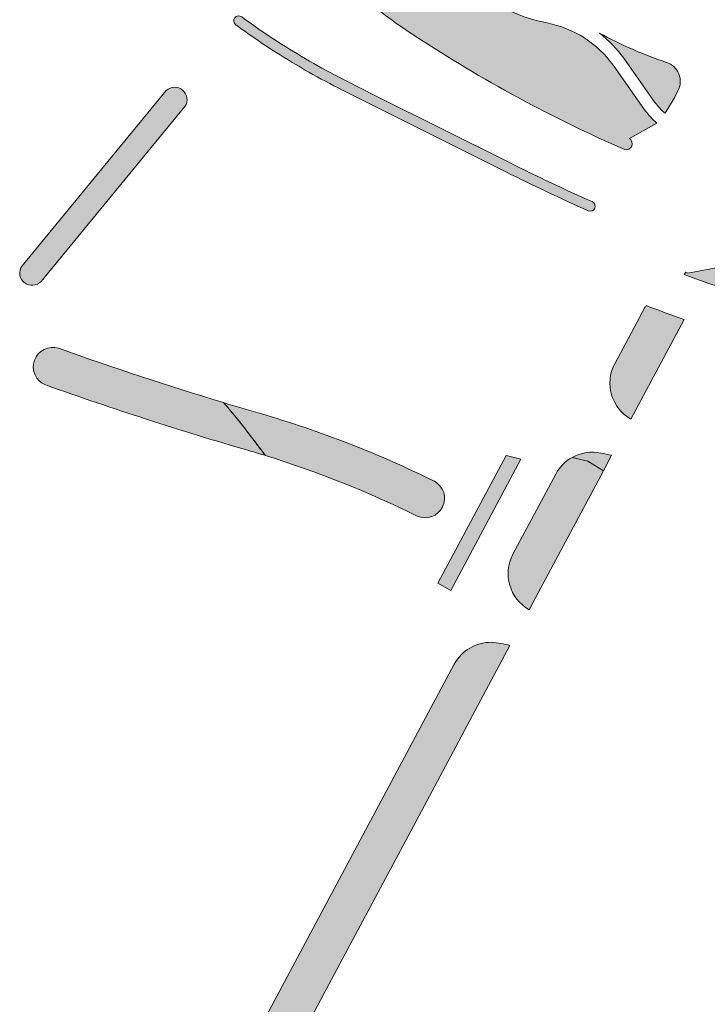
# Model space of a CAD drawing. Header units: metres. Extents: x 0 to 168310, y 0 to 462960.
# Tile 556 of 594: x 167717 to 167814, y 462579 to 462718. Entities that reach past the tile are written whole.
import ezdxf

# ---------------------------------------------------------------- set-up
doc = ezdxf.new("R2010")
doc.units = ezdxf.units.M
doc.header["$LTSCALE"] = 0.2
for name, color, linetype, lineweight in [('B_WE_GR_GRAS_BRM_RVA kruidenmengsel 2_B102-A', 141, 'Continuous', 18), ('B_WE_GR_GRAS_BRM_RVA kruidenmengsel 2_B102-G', 141, 'Continuous', 18), ('B_WE_GR_GRAS_BRM_RVA kruidenmengsel Barneveld_B116-A', 83, 'Continuous', 18), ('B_WE_GR_GRAS_BRM_RVA kruidenmengsel Barneveld_B116-G', 83, 'Continuous', 18), ('B_WE_GR_GRAS_BRM_RVA margrietmengsel-A', 201, 'Continuous', 18), ('B_WE_GR_GRAS_BRM_RVA margrietmengsel-G', 201, 'Continuous', 18)]:
    doc.layers.add(name, color=color, linetype=linetype, lineweight=lineweight)

msp = doc.modelspace()

# ---------------------------------------------------------------- hatches: boundary and pattern name
at = {"layer": 'B_WE_GR_GRAS_BRM_RVA kruidenmengsel 2_B102-A', "transparency": 33554687}
h = msp.add_hatch(color=256, dxfattribs=at)
h.dxf.hatch_style = 1
edge = h.paths.add_edge_path()
edge.add_line((167745.8473198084, 462664.1945627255), (167745.8572794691, 462664.1825546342))
edge.add_line((167745.8572794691, 462664.1825546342), (167745.8795759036, 462664.1558514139))
edge.add_line((167745.8795759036, 462664.1558514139), (167745.9020323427, 462664.129068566))
edge.add_line((167745.9020323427, 462664.129068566), (167745.9246544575, 462664.1021944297))
edge.add_line((167745.9246544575, 462664.1021944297), (167745.9474479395, 462664.0752175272))
edge.add_line((167745.9474479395, 462664.0752175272), (167745.9704184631, 462664.0481264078))
edge.add_line((167745.9704184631, 462664.0481264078), (167745.9935717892, 462664.0209093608))
edge.add_line((167745.9935717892, 462664.0209093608), (167746.0169135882, 462663.9935551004))
edge.add_line((167746.0169135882, 462663.9935551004), (167746.0404495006, 462663.9660518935))
edge.add_line((167746.0404495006, 462663.9660518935), (167746.0641853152, 462663.9383883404))
edge.add_line((167746.0641853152, 462663.9383883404), (167746.0881266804, 462663.9105527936))
edge.add_line((167746.0881266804, 462663.9105527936), (167746.11227922, 462663.8825339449))
edge.add_line((167746.11227922, 462663.8825339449), (167746.1366487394, 462663.8543200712))
edge.add_line((167746.1366487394, 462663.8543200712), (167746.1612408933, 462663.8258997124))
edge.add_line((167746.1612408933, 462663.8258997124), (167746.1860613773, 462663.7972613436))
edge.add_line((167746.1860613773, 462663.7972613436), (167746.2111158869, 462663.7683934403))
edge.add_line((167746.2111158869, 462663.7683934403), (167746.2364101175, 462663.7392844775))
edge.add_line((167746.2364101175, 462663.7392844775), (167746.2619497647, 462663.7099229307))
edge.add_line((167746.2619497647, 462663.7099229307), (167746.287740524, 462663.680297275))
edge.add_line((167746.287740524, 462663.680297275), (167746.3137880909, 462663.6503959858))
edge.add_line((167746.3137880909, 462663.6503959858), (167746.3400981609, 462663.6202075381))
edge.add_line((167746.3400981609, 462663.6202075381), (167746.3666764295, 462663.5897204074))
edge.add_line((167746.3666764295, 462663.5897204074), (167746.3935285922, 462663.5589230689))
edge.add_line((167746.3935285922, 462663.5589230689), (167746.4206603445, 462663.5278039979))
edge.add_line((167746.4206603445, 462663.5278039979), (167746.4480773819, 462663.4963516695))
edge.add_line((167746.4480773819, 462663.4963516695), (167746.4757853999, 462663.4645545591))
edge.add_line((167746.4757853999, 462663.4645545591), (167746.5037900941, 462663.4324011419))
edge.add_line((167746.5037900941, 462663.4324011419), (167746.5320971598, 462663.3998798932))
edge.add_line((167746.5320971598, 462663.3998798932), (167746.5607122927, 462663.3669792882))
edge.add_line((167746.5607122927, 462663.3669792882), (167746.6050891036, 462663.3159102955))
edge.add_line((167746.6050891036, 462663.3159102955), (167746.6640569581, 462663.2479012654))
edge.add_line((167746.6640569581, 462663.2479012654), (167746.7244180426, 462663.1781003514))
edge.add_line((167746.7244180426, 462663.1781003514), (167746.7861958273, 462663.1064406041))
edge.add_line((167746.7861958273, 462663.1064406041), (167746.8494183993, 462663.0328500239))
edge.add_line((167746.8494183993, 462663.0328500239), (167746.9141305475, 462662.9572370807))
edge.add_line((167746.9141305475, 462662.9572370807), (167746.9779169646, 462662.8823967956))
edge.add_line((167746.9779169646, 462662.8823967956), (167747.0309727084, 462662.8199068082))
edge.add_line((167747.0309727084, 462662.8199068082), (167747.0825908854, 462662.7588994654))
edge.add_line((167747.0825908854, 462662.7588994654), (167747.1351236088, 462662.6965882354))
edge.add_line((167747.1351236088, 462662.6965882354), (167747.1885947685, 462662.6329286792))
edge.add_line((167747.1885947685, 462662.6329286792), (167747.2430220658, 462662.567883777))
edge.add_line((167747.2430220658, 462662.567883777), (167747.2984318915, 462662.5014058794))
edge.add_line((167747.2984318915, 462662.5014058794), (167747.3548302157, 462662.4334720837))
edge.add_line((167747.3548302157, 462662.4334720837), (167747.4122436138, 462662.3640346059))
edge.add_line((167747.4122436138, 462662.3640346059), (167747.4706862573, 462662.293060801))
edge.add_line((167747.4706862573, 462662.293060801), (167747.5301884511, 462662.2204981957))
edge.add_line((167747.5301884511, 462662.2204981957), (167747.5907628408, 462662.1463158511))
edge.add_line((167747.5907628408, 462662.1463158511), (167747.6420161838, 462662.0832808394))
edge.add_line((167747.6420161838, 462662.0832808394), (167747.6836176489, 462662.0319701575))
edge.add_line((167747.6836176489, 462662.0319701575), (167747.7257161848, 462661.9798974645))
edge.add_line((167747.7257161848, 462661.9798974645), (167747.7683244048, 462661.9270424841))
edge.add_line((167747.7683244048, 462661.9270424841), (167747.811433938, 462661.8734112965))
edge.add_line((167747.811433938, 462661.8734112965), (167747.8550622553, 462661.8189776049))
edge.add_line((167747.8550622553, 462661.8189776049), (167747.8992039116, 462661.7637440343))
edge.add_line((167747.8992039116, 462661.7637440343), (167747.9438845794, 462661.7076737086))
edge.add_line((167747.9438845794, 462661.7076737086), (167747.9890835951, 462661.6507884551))
edge.add_line((167747.9890835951, 462661.6507884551), (167748.0348274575, 462661.5930505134))
edge.add_line((167748.0348274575, 462661.5930505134), (167748.0811173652, 462661.5344538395))
edge.add_line((167748.0811173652, 462661.5344538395), (167748.1279457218, 462661.4750039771))
edge.add_line((167748.1279457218, 462661.4750039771), (167748.1753347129, 462661.4146683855))
edge.add_line((167748.1753347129, 462661.4146683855), (167748.2232727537, 462661.3534575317))
edge.add_line((167748.2232727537, 462661.3534575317), (167748.2716316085, 462661.2915317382))
edge.add_line((167748.2716316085, 462661.2915317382), (167748.3207076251, 462661.2285128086))
edge.add_line((167748.3207076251, 462661.2285128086), (167748.3703360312, 462661.1646170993))
edge.add_line((167748.3703360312, 462661.1646170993), (167748.4205183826, 462661.0998478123))
edge.add_line((167748.4205183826, 462661.0998478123), (167748.4712520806, 462661.0342132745))
edge.add_line((167748.4712520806, 462661.0342132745), (167748.5225160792, 462660.9677458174))
edge.add_line((167748.5225160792, 462660.9677458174), (167748.5614719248, 462660.9171315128))
edge.add_line((167748.5614719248, 462660.9171315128), (167748.587502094, 462660.8832774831))
edge.add_line((167748.587502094, 462660.8832774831), (167748.6136627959, 462660.8492207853))
edge.add_line((167748.6136627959, 462660.8492207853), (167748.639953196, 462660.8149631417))
edge.add_line((167748.639953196, 462660.8149631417), (167748.6663724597, 462660.7805062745))
edge.add_line((167748.6663724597, 462660.7805062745), (167748.6929197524, 462660.7458519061))
edge.add_line((167748.6929197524, 462660.7458519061), (167748.7195942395, 462660.7110017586))
edge.add_line((167748.7195942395, 462660.7110017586), (167748.7463950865, 462660.6759575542))
edge.add_line((167748.7463950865, 462660.6759575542), (167748.7733214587, 462660.6407210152))
edge.add_line((167748.7733214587, 462660.6407210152), (167748.8003725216, 462660.605293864))
edge.add_line((167748.8003725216, 462660.605293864), (167748.8275474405, 462660.5696778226))
edge.add_line((167748.8275474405, 462660.5696778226), (167748.8548453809, 462660.5338746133))
edge.add_line((167748.8548453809, 462660.5338746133), (167748.8822655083, 462660.4978859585))
edge.add_line((167748.8822655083, 462660.4978859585), (167748.9098069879, 462660.4617135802))
edge.add_line((167748.9098069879, 462660.4617135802), (167748.9374689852, 462660.4253592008))
edge.add_line((167748.9374689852, 462660.4253592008), (167748.9652506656, 462660.3888245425))
edge.add_line((167748.9652506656, 462660.3888245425), (167748.9931511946, 462660.3521113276))
edge.add_line((167748.9931511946, 462660.3521113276), (167749.0211697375, 462660.3152212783))
edge.add_line((167749.0211697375, 462660.3152212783), (167749.0493054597, 462660.2781561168))
edge.add_line((167749.0493054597, 462660.2781561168), (167749.0775575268, 462660.2409175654))
edge.add_line((167749.0775575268, 462660.2409175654), (167749.105925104, 462660.2035073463))
edge.add_line((167749.105925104, 462660.2035073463), (167749.1344073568, 462660.1659271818))
edge.add_line((167749.1344073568, 462660.1659271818), (167749.1630034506, 462660.1281787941))
edge.add_line((167749.1630034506, 462660.1281787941), (167749.1917125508, 462660.0902639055))
edge.add_line((167749.1917125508, 462660.0902639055), (167749.2205338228, 462660.0521842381))
edge.add_line((167749.2205338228, 462660.0521842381), (167749.2494664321, 462660.0139415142))
edge.add_line((167749.2494664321, 462660.0139415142), (167749.2785095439, 462659.9755374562))
edge.add_line((167749.2785095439, 462659.9755374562), (167749.3076623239, 462659.9369737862))
edge.add_line((167749.3076623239, 462659.9369737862), (167749.3369239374, 462659.8982522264))
edge.add_line((167749.3369239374, 462659.8982522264), (167749.3662935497, 462659.8593744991))
edge.add_line((167749.3662935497, 462659.8593744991), (167749.3957703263, 462659.8203423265))
edge.add_line((167749.3957703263, 462659.8203423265), (167749.4253534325, 462659.781157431))
edge.add_line((167749.4253534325, 462659.781157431), (167749.455042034, 462659.7418215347))
edge.add_line((167749.455042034, 462659.7418215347), (167749.4848352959, 462659.7023363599))
edge.add_line((167749.4848352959, 462659.7023363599), (167749.5147323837, 462659.6627036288))
edge.add_line((167749.5147323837, 462659.6627036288), (167749.5447324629, 462659.6229250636))
edge.add_line((167749.5447324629, 462659.6229250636), (167749.5748346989, 462659.5830023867))
edge.add_line((167749.5748346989, 462659.5830023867), (167749.605038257, 462659.5429373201))
edge.add_line((167749.605038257, 462659.5429373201), (167749.6353423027, 462659.5027315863))
edge.add_line((167749.6353423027, 462659.5027315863), (167749.6962485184, 462659.4219050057))
edge.add_line((167749.6962485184, 462659.4219050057), (167749.7575466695, 462659.3405364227))
edge.add_line((167749.7575466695, 462659.3405364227), (167749.819230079, 462659.2586396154))
edge.add_line((167749.819230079, 462659.2586396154), (167749.8812920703, 462659.1762283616))
edge.add_line((167749.8812920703, 462659.1762283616), (167749.9437259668, 462659.0933164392))
edge.add_line((167749.9437259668, 462659.0933164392), (167750.0065250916, 462659.0099176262))
edge.add_line((167750.0065250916, 462659.0099176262), (167750.0696827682, 462658.9260457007))
edge.add_line((167750.0696827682, 462658.9260457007), (167750.1331923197, 462658.8417144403))
edge.add_line((167750.1331923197, 462658.8417144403), (167750.1970470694, 462658.7569376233))
edge.add_line((167750.1970470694, 462658.7569376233), (167750.2612403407, 462658.6717290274))
edge.add_line((167750.2612403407, 462658.6717290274), (167750.3257654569, 462658.5861024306))
edge.add_line((167750.3257654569, 462658.5861024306), (167750.3906157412, 462658.5000716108))
edge.add_line((167750.3906157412, 462658.5000716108), (167750.4557845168, 462658.4136503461))
edge.add_line((167750.4557845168, 462658.4136503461), (167750.5212651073, 462658.3268524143))
edge.add_line((167750.5212651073, 462658.3268524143), (167750.5870508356, 462658.2396915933))
edge.add_line((167750.5870508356, 462658.2396915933), (167750.6531350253, 462658.1521816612))
edge.add_line((167750.6531350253, 462658.1521816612), (167750.7195109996, 462658.0643363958))
edge.add_line((167750.7195109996, 462658.0643363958), (167750.7861720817, 462657.9761695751))
edge.add_line((167750.7861720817, 462657.9761695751), (167750.8531115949, 462657.887694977))
edge.add_line((167750.8531115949, 462657.887694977), (167750.9203228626, 462657.7989263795))
edge.add_line((167750.9203228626, 462657.7989263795), (167750.987799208, 462657.7098775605))
edge.add_line((167750.987799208, 462657.7098775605), (167751.0555339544, 462657.6205622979))
edge.add_line((167751.0555339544, 462657.6205622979), (167751.1235204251, 462657.5309943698))
edge.add_line((167751.1235204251, 462657.5309943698), (167751.1917519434, 462657.4411875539))
edge.add_line((167751.1917519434, 462657.4411875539), (167751.2602218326, 462657.3511556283))
edge.add_line((167751.2602218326, 462657.3511556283), (167751.328923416, 462657.260912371))
edge.add_line((167751.328923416, 462657.260912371), (167751.3978500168, 462657.1704715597))
edge.add_line((167751.3978500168, 462657.1704715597), (167751.4669949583, 462657.0798469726))
edge.add_line((167751.4669949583, 462657.0798469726), (167751.5363515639, 462656.9890523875))
edge.add_line((167751.5363515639, 462656.9890523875), (167751.6059131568, 462656.8981015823))
edge.add_line((167751.6059131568, 462656.8981015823), (167751.6756730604, 462656.8070083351))
edge.add_line((167751.6756730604, 462656.8070083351), (167751.7456245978, 462656.7157864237))
edge.add_line((167751.7456245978, 462656.7157864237), (167751.7618546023, 462656.6946505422))
edge.add_arc((167709.109940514, 462518.5281776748), 144.6000000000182, 63.66624273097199, 72.844571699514, ccw=False)
edge.add_arc((167774.3863798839, 462650.6304863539), 2.751753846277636, 245.7092722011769, 421.6178072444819)
edge.add_arc((167709.1099407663, 462518.5281776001), 150.0999999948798, 63.66614378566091, 73.77083388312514)
edge.add_arc((167892.7282366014, 463149.3477408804), 506.8999999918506, 253.15622613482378, 253.7708338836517, ccw=False)
at = {"layer": 'B_WE_GR_GRAS_BRM_RVA kruidenmengsel Barneveld_B116-A', "transparency": 33554687}
h = msp.add_hatch(color=256, dxfattribs=at)
h.dxf.hatch_style = 1
edge = h.paths.add_edge_path()
edge.add_arc((167718.721916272, 462682.5721079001), 1.75279149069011, 143.9441595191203, 317.4805739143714, ccw=False)
edge.add_line((167717.3048829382, 462683.6037544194), (167737.7153476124, 462708.4440736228))
edge.add_arc((167738.895226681, 462707.130709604), 1.765513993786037, -33.03318669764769, 131.935385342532, ccw=False)
edge.add_line((167740.3753541, 462706.1682842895), (167720.0138081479, 462681.3875010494))
h = msp.add_hatch(color=256, dxfattribs=at)
h.dxf.hatch_style = 1
edge = h.paths.add_edge_path()
edge.add_arc((167808.0432579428, 462676.4186859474), 2.800000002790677, 146.9244593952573, 151.9148606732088)
edge.add_line((167805.5729607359, 462677.7368785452), (167805.5288482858, 462677.7604176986))
edge.add_line((167805.5288482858, 462677.7604176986), (167801.2338588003, 462669.7115934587))
edge.add_arc((167806.39501546, 462666.9575124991), 5.849999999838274, 151.9148606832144, 240.641516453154)
edge.add_line((167803.5269222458, 462661.858832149), (167811.0504553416, 462675.957957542))
edge.add_arc((167900.6604017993, 462925.3685787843), 265.0200001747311, 249.0026087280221, 250.2373064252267, ccw=False)
h = msp.add_hatch(color=256, dxfattribs=at)
h.dxf.hatch_style = 1
edge = h.paths.add_edge_path()
edge.add_arc((167721.6423897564, 462669.2719504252), 2.751753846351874, 72.42035111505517, 248.3288561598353)
edge.add_arc((167892.7282374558, 463149.3477405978), 512.4000000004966, 250.3742851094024, 253.7701289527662)
edge.add_arc((167715.6942911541, 462540.4874486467), 121.6757284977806, 72.75707474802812, 73.86082205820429, ccw=False)
edge.add_line((167751.7618546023, 462656.6946505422), (167748.8781380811, 462660.5010608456))
edge.add_arc((167701.7185667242, 462624.8930695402), 59.09275941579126, 37.05475062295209, 41.68856791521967)
edge.add_arc((167894.8686519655, 463155.8445694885), 513.7383444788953, 250.3928004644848, 253.13770739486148, ccw=False)
h = msp.add_hatch(color=256, dxfattribs=at)
h.dxf.hatch_style = 1
h.paths.add_polyline_path([(167787.9540147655, 462656.1891676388), (167785.8419338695, 462656.691774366), (167776.1952738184, 462638.6139021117), (167778.0272656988, 462637.5864076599)])
h = msp.add_hatch(color=256, dxfattribs=at)
h.dxf.hatch_style = 1
edge = h.paths.add_edge_path()
edge.add_line((167799.62912426, 462654.5543460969), (167797.4038876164, 462655.9140193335))
edge.add_line((167797.4038876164, 462655.9140193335), (167795.2075543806, 462656.4366753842))
edge.add_arc((167798.0535868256, 462651.3256481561), 5.850000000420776, 119.1108786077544, 151.9148606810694)
edge.add_line((167792.8924301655, 462654.0797291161), (167786.8222184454, 462642.7041326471))
edge.add_arc((167791.9833751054, 462639.9500516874), 5.850000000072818, 151.9148606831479, 240.6415163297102)
edge.add_line((167789.1152818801, 462634.8513713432), (167790.3848791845, 462637.2306008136))
edge.add_line((167790.3848791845, 462637.2306008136), (167799.62912426, 462654.5543460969))
h = msp.add_hatch(color=256, dxfattribs=at)
h.dxf.hatch_style = 1
edge = h.paths.add_edge_path()
edge.add_arc((167992.4249884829, 463576.2486006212), 939.2757640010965, 258.13205839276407, 258.2276136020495, ccw=False)
edge.add_arc((167798.0535868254, 462651.3256481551), 5.850000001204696, 78.13205839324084, 119.1108786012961)
edge.add_line((167795.2075543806, 462656.4366753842), (167797.4038876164, 462655.9140193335))
edge.add_line((167797.4038876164, 462655.9140193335), (167799.6291242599, 462654.5543460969))
edge.add_line((167799.6291242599, 462654.5543460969), (167800.7899414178, 462656.7297212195))
h = msp.add_hatch(color=256, dxfattribs=at)
h.dxf.hatch_style = 1
edge = h.paths.add_edge_path()
edge.add_arc((167782.7885514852, 462616.984398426), 13.2797677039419, 74.2180522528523, 85.72097053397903)
edge.add_arc((167783.6739169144, 462624.3781000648), 5.84999999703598, 88.96678061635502, 151.9148606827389)
edge.add_line((167778.5127602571, 462627.1321810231), (167743.7635372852, 462562.0120243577))
edge.add_arc((167748.924693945, 462559.257943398), 5.84999999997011, 151.9148606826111, 240.6415163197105)
edge.add_line((167746.0566007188, 462554.1592630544), (167763.0794054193, 462586.0600543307))
edge.add_line((167763.0794054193, 462586.0600543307), (167772.3564146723, 462603.4451997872))
edge.add_line((167772.3564146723, 462603.4451997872), (167786.4003437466, 462629.7635684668))
at = {"layer": 'B_WE_GR_GRAS_BRM_RVA margrietmengsel-A', "transparency": 33554623}
h = msp.add_hatch(color=256, dxfattribs=at)
h.dxf.hatch_style = 1
edge = h.paths.add_edge_path()
edge.add_line((167773.9350348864, 462744.8437128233), (167772.82114781, 462744.4746783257))
edge.add_arc((167770.8122942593, 462746.1252865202), 2.599999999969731, 320.5911913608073, 500.5911913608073)
edge.add_line((167768.8034407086, 462747.7758947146), (167760.5983707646, 462737.7900095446))
edge.add_arc((167775.278454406, 462725.7278727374), 19.00000000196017, 140.5911913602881, 146.9313831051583)
edge.add_line((167759.356117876, 462736.0950902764), (167756.5575923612, 462731.7970165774))
edge.add_arc((167755.8140826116, 462731.7924915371), 0.7435235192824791, -22.381457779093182, 0.34870088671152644, ccw=False)
edge.add_arc((167758.6675349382, 462730.3743196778), 2.445332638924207, 152.3432295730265, 288.379813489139)
edge.add_line((167759.4385842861, 462728.0537303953), (167760.9824417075, 462725.2858396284))
edge.add_line((167760.9824417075, 462725.2858396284), (167761.6419191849, 462724.7439689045))
edge.add_line((167761.6419191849, 462724.7439689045), (167764.5569343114, 462722.3487978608))
edge.add_arc((167827.2165609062, 462798.6079693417), 98.70000020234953, 230.5911913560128, 236.08317806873)
edge.add_arc((167827.2157538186, 462798.6067480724), 98.69853638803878, 236.083171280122, 236.6730968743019)
edge.add_arc((167882.1809065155, 462882.2090187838), 198.7510608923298, 236.6748999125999, 246.4123354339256)
edge.add_arc((167802.8460532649, 462700.9058670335), 0.864488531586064, 256.9141991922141, 415.9050757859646)
edge.add_line((167803.3306558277, 462701.6217586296), (167807.214844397, 462703.824238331))
edge.add_arc((167813.6232157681, 462711.5010069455), 9.999999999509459, 215.3432015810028, 230.1457289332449, ccw=False)
edge.add_line((167805.4661992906, 462705.7162785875), (167801.0398826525, 462711.957805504))
edge.add_arc((167788.8043579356, 462703.2807129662), 15.00000000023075, 35.34320158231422, 79.04808783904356)
edge.add_arc((167795.928797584, 462740.0977247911), 22.4999999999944, 167.8229776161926, 259.048087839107, ccw=False)
h = msp.add_hatch(color=256, dxfattribs=at)
h.dxf.hatch_style = 1
edge = h.paths.add_edge_path()
edge.add_line((167766.744437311, 462706.4536109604), (167762.6797631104, 462708.4970381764))
edge.add_arc((167810.3808412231, 462803.3814265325), 106.2000000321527, 237.4717783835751, 243.3100240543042, ccw=False)
edge.add_arc((167810.3808412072, 462803.381426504), 106.1999999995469, 233.7471396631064, 237.4717783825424, ccw=False)
edge.add_arc((167747.9934259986, 462718.3046351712), 0.7000000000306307, 53.74713966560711, 233.74713966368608, ccw=False)
edge.add_arc((167810.3808412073, 462803.3814265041), 104.7999999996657, 233.7471396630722, 237.4717783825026)
edge.add_arc((167810.3808412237, 462803.3814265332), 104.8000000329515, 237.4717783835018, 243.3100240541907)
edge.add_line((167763.308590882, 462709.7478681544), (167767.3721025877, 462707.7050253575))
edge.add_line((167767.3721025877, 462707.7050253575), (167786.4373215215, 462698.1647542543))
edge.add_arc((167900.6604038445, 462925.3685778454), 254.2999999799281, 243.3097695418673, 246.2051892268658)
edge.add_arc((167797.7774848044, 462692.0445435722), 0.7000000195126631, -113.79481032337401, 66.20518967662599, ccw=False)
edge.add_arc((167900.6603241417, 462925.3684069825), 255.6998115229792, 243.3096451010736, 246.20519012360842, ccw=False)
edge.add_line((167785.8079969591, 462696.9141740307), (167766.744437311, 462706.4536109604))
h = msp.add_hatch(color=256, dxfattribs=at)
h.dxf.hatch_style = 1
edge = h.paths.add_edge_path()
edge.add_arc((167788.804357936, 462703.2807129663), 16.79999999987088, 35.3432015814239, 52.330855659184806, ccw=False)
edge.add_line((167802.5081456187, 462712.9990566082), (167806.9344622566, 462706.757529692))
edge.add_arc((167813.6232157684, 462711.5010069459), 8.199999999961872, 215.3432015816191, 230.1457289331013)
edge.add_line((167808.3683512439, 462705.2060566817), (167809.7296364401, 462707.511150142))
edge.add_line((167809.7296364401, 462707.511150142), (167810.1919921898, 462708.3776063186))
edge.add_arc((167807.6775825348, 462709.7193380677), 2.849999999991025, 331.9148606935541, 431.6198591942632)
edge.add_arc((167826.5179601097, 462766.4212134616), 56.90000000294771, 241.15940183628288, 251.6198593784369, ccw=False)
h = msp.add_hatch(color=256, dxfattribs=at)
h.dxf.hatch_style = 1
edge = h.paths.add_edge_path()
edge.add_arc((167946.0157510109, 463149.5270001), 483.0009089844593, 258.5620000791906, 259.8721598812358, ccw=False)
edge.add_arc((167900.6604039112, 462925.3685778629), 254.300000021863, 250.9847401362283, 258.5625187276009, ccw=False)
edge.add_arc((167817.5763121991, 462684.2834607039), 0.7000000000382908, 70.98474013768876, 250.9847401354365)
edge.add_line((167817.3482382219, 462683.6216584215), (167811.5941342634, 462682.5692697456))
edge.add_line((167811.5941342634, 462682.5692697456), (167811.2898561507, 462682.6814466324))
edge.add_line((167811.2898561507, 462682.6814466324), (167811.0513787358, 462682.3640046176))
edge.add_arc((167900.6604047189, 462925.3685811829), 259.0000034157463, 249.7583216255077, 258.5614232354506)
edge.add_arc((167909.6478072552, 462950.6019536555), 285.5398937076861, 257.7979624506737, 265.2187413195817)
edge.add_line((167885.8475179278, 462666.0556883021), (167888.1054957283, 462665.6397694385))
edge.add_line((167888.1054957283, 462665.6397694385), (167888.8701387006, 462670.5389403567))
edge.add_arc((167873.3313404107, 462595.4769345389), 76.65349939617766, 78.30424216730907, 80.57261290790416)
edge.add_line((167885.8869935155, 462671.0951502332), (167885.7521514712, 462670.2392389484))
edge.add_arc((167857.6467391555, 462491.8398319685), 180.5997303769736, 81.04708912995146, 82.64069066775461)
edge.add_arc((167946.0157407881, 463149.5269555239), 483.0008633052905, 259.8721601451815, 262.23771280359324, ccw=False)

# ---------------------------------------------------------------- linework, layer by layer
at = {"layer": 'B_WE_GR_GRAS_BRM_RVA kruidenmengsel 2_B102-G'}
msp.add_lwpolyline([(167745.8473198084, 462664.1945627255), (167745.8572794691, 462664.1825546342), (167745.8795759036, 462664.1558514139), (167745.9020323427, 462664.129068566), (167745.9246544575, 462664.1021944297), (167745.9474479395, 462664.0752175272), (167745.9704184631, 462664.0481264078), (167745.9935717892, 462664.0209093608), (167746.0169135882, 462663.9935551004), (167746.0404495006, 462663.9660518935), (167746.0641853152, 462663.9383883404), (167746.0881266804, 462663.9105527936), (167746.11227922, 462663.8825339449), (167746.1366487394, 462663.8543200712), (167746.1612408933, 462663.8258997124), (167746.1860613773, 462663.7972613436), (167746.2111158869, 462663.7683934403), (167746.2364101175, 462663.7392844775), (167746.2619497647, 462663.7099229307), (167746.287740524, 462663.680297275), (167746.3137880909, 462663.6503959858), (167746.3400981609, 462663.6202075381), (167746.3666764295, 462663.5897204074), (167746.3935285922, 462663.5589230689), (167746.4206603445, 462663.5278039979), (167746.4480773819, 462663.4963516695), (167746.4757853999, 462663.4645545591), (167746.5037900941, 462663.4324011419), (167746.5320971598, 462663.3998798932), (167746.5607122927, 462663.3669792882), (167746.6050891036, 462663.3159102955), (167746.6640569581, 462663.2479012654), (167746.7244180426, 462663.1781003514), (167746.7861958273, 462663.1064406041), (167746.8494183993, 462663.0328500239), (167746.9141305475, 462662.9572370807), (167746.9779169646, 462662.8823967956), (167747.0309727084, 462662.8199068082), (167747.0825908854, 462662.7588994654), (167747.1351236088, 462662.6965882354), (167747.1885947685, 462662.6329286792), (167747.2430220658, 462662.567883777), (167747.2984318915, 462662.5014058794), (167747.3548302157, 462662.4334720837), (167747.4122436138, 462662.3640346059), (167747.4706862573, 462662.293060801), (167747.5301884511, 462662.2204981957), (167747.5907628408, 462662.1463158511), (167747.6420161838, 462662.0832808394), (167747.6836176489, 462662.0319701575), (167747.7257161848, 462661.9798974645), (167747.7683244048, 462661.9270424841), (167747.811433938, 462661.8734112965), (167747.8550622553, 462661.8189776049), (167747.8992039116, 462661.7637440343), (167747.9438845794, 462661.7076737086), (167747.9890835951, 462661.6507884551), (167748.0348274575, 462661.5930505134), (167748.0811173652, 462661.5344538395), (167748.1279457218, 462661.4750039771), (167748.1753347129, 462661.4146683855), (167748.2232727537, 462661.3534575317), (167748.2716316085, 462661.2915317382), (167748.3207076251, 462661.2285128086), (167748.3703360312, 462661.1646170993), (167748.4205183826, 462661.0998478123), (167748.4712520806, 462661.0342132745), (167748.5225160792, 462660.9677458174), (167748.5614719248, 462660.9171315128), (167748.587502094, 462660.8832774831), (167748.6136627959, 462660.8492207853), (167748.639953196, 462660.8149631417), (167748.6663724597, 462660.7805062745), (167748.6929197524, 462660.7458519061), (167748.7195942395, 462660.7110017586), (167748.7463950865, 462660.6759575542), (167748.7733214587, 462660.6407210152), (167748.8003725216, 462660.605293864), (167748.8275474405, 462660.5696778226), (167748.8548453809, 462660.5338746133), (167748.8822655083, 462660.4978859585), (167748.9098069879, 462660.4617135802), (167748.9374689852, 462660.4253592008), (167748.9652506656, 462660.3888245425), (167748.9931511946, 462660.3521113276), (167749.0211697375, 462660.3152212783), (167749.0493054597, 462660.2781561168), (167749.0775575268, 462660.2409175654), (167749.105925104, 462660.2035073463), (167749.1344073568, 462660.1659271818), (167749.1630034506, 462660.1281787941), (167749.1917125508, 462660.0902639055), (167749.2205338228, 462660.0521842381), (167749.2494664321, 462660.0139415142), (167749.2785095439, 462659.9755374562), (167749.3076623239, 462659.9369737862), (167749.3369239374, 462659.8982522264), (167749.3662935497, 462659.8593744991), (167749.3957703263, 462659.8203423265), (167749.4253534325, 462659.781157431), (167749.455042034, 462659.7418215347), (167749.4848352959, 462659.7023363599), (167749.5147323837, 462659.6627036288), (167749.5447324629, 462659.6229250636), (167749.5748346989, 462659.5830023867), (167749.605038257, 462659.5429373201), (167749.6353423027, 462659.5027315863), (167749.6962485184, 462659.4219050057), (167749.7575466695, 462659.3405364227), (167749.819230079, 462659.2586396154), (167749.8812920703, 462659.1762283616), (167749.9437259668, 462659.0933164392), (167750.0065250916, 462659.0099176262), (167750.0696827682, 462658.9260457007), (167750.1331923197, 462658.8417144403), (167750.1970470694, 462658.7569376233), (167750.2612403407, 462658.6717290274), (167750.3257654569, 462658.5861024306), (167750.3906157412, 462658.5000716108), (167750.4557845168, 462658.4136503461), (167750.5212651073, 462658.3268524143), (167750.5870508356, 462658.2396915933), (167750.6531350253, 462658.1521816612), (167750.7195109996, 462658.0643363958), (167750.7861720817, 462657.9761695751), (167750.8531115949, 462657.887694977), (167750.9203228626, 462657.7989263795), (167750.987799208, 462657.7098775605), (167751.0555339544, 462657.6205622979), (167751.1235204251, 462657.5309943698), (167751.1917519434, 462657.4411875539), (167751.2602218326, 462657.3511556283), (167751.328923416, 462657.260912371), (167751.3978500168, 462657.1704715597), (167751.4669949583, 462657.0798469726), (167751.5363515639, 462656.9890523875), (167751.6059131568, 462656.8981015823), (167751.6756730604, 462656.8070083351), (167751.7456245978, 462656.7157864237), (167751.7618546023, 462656.6946505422, -0.04006943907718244), (167773.2543995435, 462648.1223456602, 0.9649178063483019), (167775.6944282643, 462653.0514693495, 0.04411861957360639), (167751.0598741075, 462662.6469240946, -0.002681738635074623)], format="xyb", close=True, dxfattribs=at)
at = {"layer": 'B_WE_GR_GRAS_BRM_RVA kruidenmengsel Barneveld_B116-G', "flags": 128}
for points in [[(167720.0138081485, 462681.38750105, -0.9451275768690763), (167717.3048829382, 462683.6037544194), (167737.7153476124, 462708.4440736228, -0.8767338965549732), (167740.3753541, 462706.1682842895), (167720.0138081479, 462681.3875010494)], [(167805.6969929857, 462677.9467699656, 0.02177817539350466), (167805.5729607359, 462677.7368785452), (167805.5288482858, 462677.7604176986), (167801.2338588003, 462669.7115934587, 0.4077191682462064), (167803.5269222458, 462661.858832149), (167811.0504553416, 462675.957957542, -0.005387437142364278)], [(167722.4735055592, 462671.8951918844, 0.9649175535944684), (167720.6262254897, 462666.7146941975, 0.01481824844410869), (167749.5166824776, 462657.3678522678, -0.004816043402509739), (167751.7618546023, 462656.6946505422, 0.01914450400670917), (167745.8473198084, 462664.1945627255, -0.01197748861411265)], [(167799.6291242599, 462654.5543460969), (167797.4038876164, 462655.9140193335), (167795.2075543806, 462656.4366753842, 0.1441199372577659), (167792.8924301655, 462654.0797291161), (167786.8222184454, 462642.7041326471, 0.4077191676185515), (167789.1152818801, 462634.8513713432), (167790.3848791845, 462637.2306008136)], [(167800.7899414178, 462656.7297212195, -0.0004169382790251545), (167799.2566782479, 462657.0505997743, 0.1807340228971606), (167795.2075543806, 462656.4366753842), (167797.4038876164, 462655.9140193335), (167799.6291242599, 462654.5543460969)], [(167786.4003437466, 462629.7635684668, 0.05023313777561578), (167783.7794047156, 462630.2271489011, 0.2817846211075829), (167778.5127602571, 462627.1321810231), (167743.7635372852, 462562.0120243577, 0.407719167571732), (167746.0566007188, 462554.1592630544), (167763.0794054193, 462586.0600543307), (167772.3564146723, 462603.4451997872)]]:
    msp.add_lwpolyline(points, format="xyb", close=True, dxfattribs=at)
msp.add_lwpolyline([(167787.9540147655, 462656.1891676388), (167785.8419338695, 462656.691774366), (167776.1952738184, 462638.6139021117), (167778.0272656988, 462637.5864076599)], close=True, dxfattribs=at)
at = {"layer": 'B_WE_GR_GRAS_BRM_RVA margrietmengsel-G', "flags": 128}
for points in [[(167773.9350348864, 462744.8437128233), (167772.82114781, 462744.4746783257, 1), (167768.8034407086, 462747.7758947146), (167760.5983707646, 462737.7900095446, 0.02767136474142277), (167759.356117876, 462736.0950902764), (167756.5575923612, 462731.7970165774, -0.09950550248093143), (167756.5015959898, 462731.50937923, 0.6747407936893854), (167759.4385842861, 462728.0537303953), (167760.9824417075, 462725.2858396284), (167761.6419191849, 462724.7439689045), (167764.5569343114, 462722.3487978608, 0.02396790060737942), (167772.143068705, 462716.7019225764, 0.002574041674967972), (167772.9892767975, 462716.1392376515, 0.04251316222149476), (167802.6503244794, 462700.0638274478, 0.831623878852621), (167803.3306558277, 462701.6217586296), (167807.214844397, 462703.824238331, -0.06467817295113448), (167805.4661992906, 462705.7162785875), (167801.0398826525, 462711.957805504, 0.1930443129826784), (167791.654133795, 462718.0075176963, -0.4204902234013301)], [(167766.744437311, 462706.4536109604), (167762.6797631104, 462708.4970381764, -0.02547966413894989), (167753.2755120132, 462713.8413719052, -0.01625323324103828), (167747.5794810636, 462717.7401446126, -1), (167748.4073709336, 462718.8691257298, 0.01625323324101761), (167754.0283129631, 462715.0217492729, 0.02547966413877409), (167763.308590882, 462709.7478681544), (167767.3721025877, 462707.7050253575), (167786.4373215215, 462698.1647542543, 0.01263432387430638), (167798.0599085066, 462692.6850409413, -1), (167797.4950611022, 462691.4040462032, -0.01263487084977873), (167785.8079969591, 462696.9141740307)], [(167799.070852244, 462716.5787990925, -0.07425867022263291), (167802.5081456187, 462712.9990566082), (167806.9344622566, 462706.757529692, 0.06467817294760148), (167808.3683512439, 462705.2060566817), (167809.7296364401, 462707.511150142), (167810.1919921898, 462708.3776063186, 0.4647415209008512), (167808.5762449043, 462712.4239463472, -0.04567407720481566)], [(167861.0824188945, 462674.0522823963, -0.005716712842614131), (167850.2330791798, 462676.1185529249, -0.03307635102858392), (167817.8043861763, 462684.9452629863, 1), (167817.3482382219, 462683.6216584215), (167811.5941342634, 462682.5692697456), (167811.2898561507, 462682.6814466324), (167811.0513787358, 462682.3640046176, 0.03842967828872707), (167849.2962223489, 462671.5128691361, 0.03239057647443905), (167885.8475179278, 462666.0556883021), (167888.1054957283, 462665.6397694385), (167888.8701387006, 462670.5389403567, 0.0098979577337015), (167885.8869935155, 462671.0951502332), (167885.7521514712, 462670.2392389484, 0.006953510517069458), (167880.7799921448, 462670.9518506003, -0.01032203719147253)]]:
    msp.add_lwpolyline(points, format="xyb", close=True, dxfattribs=at)

doc.saveas('drawing.dxf')
